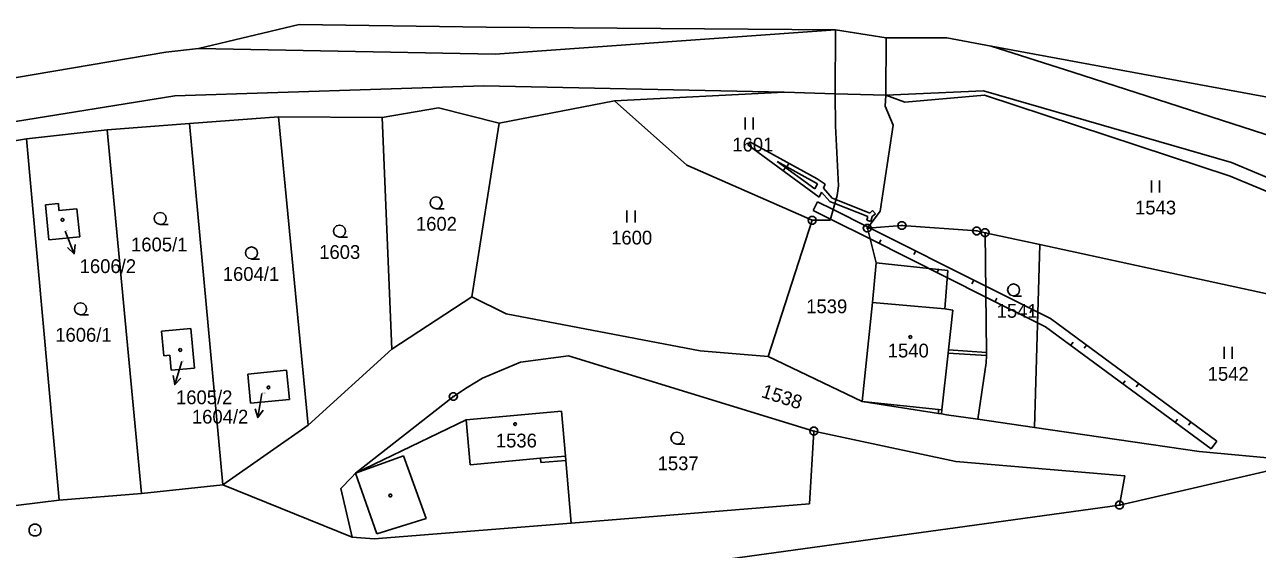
# Model space of a CAD drawing. Extents: x -806774 to -803680, y -1151731 to -1150053.
# Drawn here: x -805932.1 to -805780.2, y -1150591.7 to -1150527 of the extents above; entities that cross this region are included whole.
import ezdxf

# ---------------------------------------------------------------- set-up
doc = ezdxf.new("R2010")
doc.units = 0
for name, color, linetype in [('1', 7, 'Continuous'), ('12', 7, 'Continuous'), ('13', 7, 'Continuous'), ('2', 7, 'Continuous'), ('3', 7, 'Continuous'), ('4', 7, 'Continuous'), ('5', 7, 'Continuous'), ('7', 7, 'Continuous'), ('8', 7, 'Continuous')]:
    doc.layers.add(name, color=color, linetype=linetype)

msp = doc.modelspace()

# ---------------------------------------------------------------- linework, layer by layer
at = {"layer": '1'}
for p, q in [((-805910.66, -1150529.92), (-805898.23, -1150527)), ((-805875.21, -1150527.3), (-805898.23, -1150527)), ((-805875.21, -1150527.3), (-805832.14, -1150527.65)), ((-805832.14, -1150527.65), (-805825.89, -1150528.63)), ((-805825.89, -1150528.63), (-805818.41, -1150528.63)), ((-805818.41, -1150528.63), (-805812.98, -1150529.65)), ((-805812.98, -1150529.65), (-805774.4, -1150536.77)), ((-805946.48, -1150535.78), (-805914.7, -1150530.39)), ((-805914.7, -1150530.39), (-805910.66, -1150529.92)), ((-805859.4, -1150536.38), (-805838.48, -1150535.31)), ((-805832.18, -1150535.52), (-805838.48, -1150535.31)), ((-805832.15, -1150539.48), (-805832.18, -1150535.52)), ((-805832.18, -1150535.52), (-805825.94, -1150535.7)), ((-805825.94, -1150535.7), (-805826.04, -1150537.04)), ((-805823.62, -1150536.56), (-805825.94, -1150535.7)), ((-805813.77, -1150535.7), (-805823.62, -1150536.56)), ((-805783.53, -1150545.65), (-805813.77, -1150535.7)), ((-805888, -1150538.46), (-805881.07, -1150537.25)), ((-805881.07, -1150537.25), (-805873.61, -1150539.14)), ((-805873.61, -1150539.14), (-805859.4, -1150536.38)), ((-805859.4, -1150536.38), (-805850.46, -1150544.3)), ((-805826.04, -1150537.04), (-805825.04, -1150539.39)), ((-805911.77, -1150539.16), (-805900.81, -1150538.37)), ((-805900.81, -1150538.37), (-805897.13, -1150576.36)), ((-805900.81, -1150538.37), (-805888, -1150538.46)), ((-805886.84, -1150567), (-805888, -1150538.46)), ((-805931.86, -1150541.09), (-805921.9, -1150539.98)), ((-805921.9, -1150539.98), (-805911.77, -1150539.16)), ((-805921.9, -1150539.98), (-805917.69, -1150584.76)), ((-805911.77, -1150539.16), (-805907.66, -1150583.7)), ((-805873.61, -1150539.14), (-805876.96, -1150560.52)), ((-805831.8, -1150546.87), (-805832.15, -1150539.48)), ((-805825.04, -1150539.39), (-805826.63, -1150550)), ((-805941.33, -1150542.63), (-805931.86, -1150541.09)), ((-805931.86, -1150541.09), (-805927.83, -1150585.59)), ((-805850.46, -1150544.3), (-805835.02, -1150551.11)), ((-805763.31, -1150554.09), (-805783.53, -1150545.65)), ((-805832.8, -1150551.11), (-805831.96, -1150548.04)), ((-805831.96, -1150548.04), (-805831.8, -1150546.87)), ((-805929.49, -1150549.2), (-805927.9, -1150549.05)), ((-805929.08, -1150553.52), (-805929.49, -1150549.2)), ((-805927.9, -1150549.05), (-805927.87, -1150549.89)), ((-805927.87, -1150549.89), (-805925.63, -1150549.68)), ((-805925.63, -1150549.68), (-805925.28, -1150553.16)), ((-805840.43, -1150567.9), (-805835.02, -1150551.11)), ((-805835.02, -1150551.11), (-805832.8, -1150551.11)), ((-805826.63, -1150550), (-805828.22, -1150552.09)), ((-805828.22, -1150552.09), (-805823.96, -1150551.76)), ((-805828.22, -1150552.09), (-805827.15, -1150556.35)), ((-805823.96, -1150551.76), (-805814.75, -1150552.42)), ((-805813.72, -1150552.64), (-805814.75, -1150552.42)), ((-805813.54, -1150567.38), (-805813.72, -1150552.64)), ((-805806.95, -1150554.1), (-805813.72, -1150552.64)), ((-805925.28, -1150553.16), (-805929.08, -1150553.52)), ((-805807.63, -1150576.64), (-805806.95, -1150554.1)), ((-805806.95, -1150554.1), (-805789.77, -1150557.81)), ((-805827.58, -1150561.23), (-805827.15, -1150556.35)), ((-805789.77, -1150557.81), (-805764.9, -1150563.26)), ((-805876.96, -1150560.52), (-805886.84, -1150567)), ((-805876.96, -1150560.52), (-805872.72, -1150562.63)), ((-805827.58, -1150561.23), (-805828.85, -1150573.42)), ((-805872.72, -1150562.63), (-805848.81, -1150567.21)), ((-805915.2, -1150564.77), (-805911.62, -1150564.44)), ((-805914.91, -1150567.8), (-805915.2, -1150564.77)), ((-805911.62, -1150564.44), (-805911.16, -1150569.31)), ((-805914.2, -1150567.74), (-805914.91, -1150567.8)), ((-805914.03, -1150569.58), (-805914.2, -1150567.74)), ((-805886.84, -1150567), (-805897.13, -1150576.36)), ((-805870.96, -1150568.6), (-805865.05, -1150567.81)), ((-805865.05, -1150567.81), (-805834.82, -1150577.09)), ((-805848.81, -1150567.21), (-805840.43, -1150567.9)), ((-805813.6, -1150568.68), (-805813.56, -1150567.78)), ((-805813.56, -1150567.78), (-805813.54, -1150567.38)), ((-805911.16, -1150569.31), (-805914.03, -1150569.58)), ((-805875.67, -1150570.57), (-805870.96, -1150568.6)), ((-805840.43, -1150567.9), (-805828.85, -1150573.42)), ((-805813.6, -1150568.68), (-805814.61, -1150575.63)), ((-805904.59, -1150570.05), (-805899.8, -1150569.59)), ((-805904.24, -1150573.66), (-805904.59, -1150570.05)), ((-805899.8, -1150569.59), (-805899.44, -1150573.2)), ((-805877.54, -1150571.7), (-805875.67, -1150570.57)), ((-805879.24, -1150572.83), (-805877.54, -1150571.7)), ((-805899.44, -1150573.2), (-805904.24, -1150573.66)), ((-805891.29, -1150582.28), (-805879.24, -1150572.83)), ((-805819.46, -1150574.91), (-805828.85, -1150573.42)), ((-805865.92, -1150574.62), (-805877.66, -1150575.69)), ((-805865.92, -1150574.62), (-805865.42, -1150580.16)), ((-805819.46, -1150574.91), (-805819.1, -1150574.97)), ((-805819.1, -1150574.97), (-805818.45, -1150575.07)), ((-805814.61, -1150575.63), (-805818.45, -1150575.07)), ((-805897.13, -1150576.36), (-805907.66, -1150583.7)), ((-805891.29, -1150582.28), (-805877.66, -1150575.69)), ((-805807.63, -1150576.64), (-805814.61, -1150575.63)), ((-805787.33, -1150579.6), (-805807.63, -1150576.64)), ((-805834.82, -1150577.09), (-805835.35, -1150586.06)), ((-805817.33, -1150580.82), (-805834.82, -1150577.09)), ((-805773.9, -1150580.85), (-805787.33, -1150579.6)), ((-805865.42, -1150580.16), (-805865.37, -1150580.69)), ((-805865.37, -1150580.69), (-805864.73, -1150588.43)), ((-805796.5, -1150582.61), (-805817.33, -1150580.82)), ((-805797.14, -1150586.21), (-805773.9, -1150580.85)), ((-805893.1, -1150584.16), (-805891.81, -1150582.82)), ((-805891.81, -1150582.82), (-805891.29, -1150582.28)), ((-805796.5, -1150582.61), (-805797.14, -1150586.21)), ((-805907.66, -1150583.7), (-805917.69, -1150584.76)), ((-805907.66, -1150583.7), (-805891.71, -1150590.17)), ((-805893.1, -1150584.16), (-805891.71, -1150590.17)), ((-805927.83, -1150585.59), (-805938.4, -1150586.88)), ((-805917.69, -1150584.76), (-805927.83, -1150585.59)), ((-805864.73, -1150588.43), (-805835.35, -1150586.06)), ((-805890.43, -1150599.04), (-805797.14, -1150586.21)), ((-805864.73, -1150588.43), (-805888.99, -1150590.38)), ((-805891.71, -1150590.17), (-805888.99, -1150590.38))]:
    msp.add_line(p, q, dxfattribs=at)
at = {"layer": '12'}
for p, q in [((-805914.7, -1150530.39), (-805910.66, -1150529.92)), ((-805929.49, -1150549.2), (-805927.9, -1150549.05)), ((-805929.08, -1150553.52), (-805929.49, -1150549.2)), ((-805927.9, -1150549.05), (-805927.87, -1150549.89)), ((-805927.87, -1150549.89), (-805925.63, -1150549.68)), ((-805925.63, -1150549.68), (-805925.28, -1150553.16)), ((-805925.28, -1150553.16), (-805929.08, -1150553.52)), ((-805827.58, -1150561.23), (-805828.85, -1150573.42)), ((-805827.58, -1150561.23), (-805818.68, -1150562.02)), ((-805818.68, -1150562.02), (-805817.7, -1150562.17)), ((-805818.24, -1150567.08), (-805817.7, -1150562.17)), ((-805915.2, -1150564.77), (-805911.62, -1150564.44)), ((-805914.91, -1150567.8), (-805915.2, -1150564.77)), ((-805911.62, -1150564.44), (-805911.16, -1150569.31)), ((-805914.2, -1150567.74), (-805914.91, -1150567.8)), ((-805914.03, -1150569.58), (-805914.2, -1150567.74)), ((-805819.04, -1150574.45), (-805818.28, -1150567.48)), ((-805818.28, -1150567.48), (-805818.24, -1150567.08)), ((-805911.16, -1150569.31), (-805914.03, -1150569.58)), ((-805904.59, -1150570.05), (-805899.8, -1150569.59)), ((-805904.24, -1150573.66), (-805904.59, -1150570.05)), ((-805899.8, -1150569.59), (-805899.44, -1150573.2)), ((-805899.44, -1150573.2), (-805904.24, -1150573.66)), ((-805819.44, -1150574.41), (-805828.85, -1150573.42)), ((-805865.92, -1150574.62), (-805877.66, -1150575.69)), ((-805865.92, -1150574.62), (-805865.42, -1150580.16)), ((-805819.04, -1150574.45), (-805819.44, -1150574.41)), ((-805877.16, -1150581.23), (-805877.66, -1150575.69)), ((-805877.16, -1150581.23), (-805868.5, -1150580.44)), ((-805868.5, -1150580.44), (-805865.42, -1150580.16))]:
    msp.add_line(p, q, dxfattribs=at)
at = {"layer": '13'}
for p, q in [((-805842.97, -1150541.82), (-805842.72, -1150541.43)), ((-805834.16, -1150548.25), (-805842.97, -1150541.82)), ((-805842.72, -1150541.43), (-805834.43, -1150546)), ((-805834.37, -1150546.6), (-805839.32, -1150543.87)), ((-805839.32, -1150543.87), (-805834.7, -1150547.24)), ((-805838.6, -1150545.01), (-805838.31, -1150544.6)), ((-805837.9, -1150544.09), (-805838.14, -1150544.52)), ((-805834.43, -1150546), (-805833.41, -1150546.67)), ((-805834.7, -1150547.24), (-805834.37, -1150546.6)), ((-805833.87, -1150547.64), (-805834.16, -1150548.25)), ((-805832.85, -1150548.79), (-805833.87, -1150547.64)), ((-805833.41, -1150546.67), (-805833.63, -1150547.14)), ((-805833.63, -1150547.14), (-805832.55, -1150548.37)), ((-805834.9, -1150549.9), (-805834.36, -1150548.82)), ((-805834.36, -1150548.82), (-805832.44, -1150549.78)), ((-805832.23, -1150549.04), (-805832.85, -1150548.79)), ((-805832.55, -1150548.37), (-805832.1, -1150548.55)), ((-805828.16, -1150550.66), (-805832.23, -1150549.04)), ((-805832.1, -1150548.55), (-805827.92, -1150550.22)), ((-805832.76, -1150550.97), (-805834.9, -1150549.9)), ((-805827.89, -1150553.41), (-805832.76, -1150550.97)), ((-805832.44, -1150549.78), (-805828.12, -1150551.95)), ((-805828.29, -1150551.1), (-805828.16, -1150550.66)), ((-805827.81, -1150551.24), (-805828.29, -1150551.1)), ((-805827.92, -1150550.22), (-805827.58, -1150549.92)), ((-805827.64, -1150550.65), (-805827.81, -1150551.24)), ((-805827.24, -1150550.31), (-805827.64, -1150550.65)), ((-805827.58, -1150549.92), (-805827.24, -1150550.31)), ((-805828.12, -1150551.95), (-805827.89, -1150552.06)), ((-805826.78, -1150553.97), (-805826.55, -1150553.52)), ((-805822.25, -1150554.89), (-805822.48, -1150555.34)), ((-805819.62, -1150557.55), (-805819.4, -1150557.1)), ((-805815.1, -1150558.48), (-805815.33, -1150558.92)), ((-805812.47, -1150561.13), (-805812.25, -1150560.69)), ((-805807.95, -1150562.06), (-805808.17, -1150562.51)), ((-805807.24, -1150563.75), (-805807.2, -1150562.44)), ((-805807.2, -1150562.44), (-805805.65, -1150563.22)), ((-805805.65, -1150563.22), (-805785.16, -1150578.31)), ((-805806.27, -1150564.24), (-805807.24, -1150563.75)), ((-805785.87, -1150579.28), (-805806.27, -1150564.24)), ((-805803.18, -1150566.52), (-805802.88, -1150566.12)), ((-805801.22, -1150566.48), (-805801.52, -1150566.88)), ((-805796.74, -1150571.27), (-805796.44, -1150570.87)), ((-805794.78, -1150571.23), (-805795.08, -1150571.63)), ((-805790.3, -1150576.02), (-805790, -1150575.61)), ((-805788.34, -1150575.97), (-805788.63, -1150576.37)), ((-805785.16, -1150578.31), (-805785.87, -1150579.28))]:
    msp.add_line(p, q, dxfattribs=at)
msp.add_lwpolyline([(-805827.89, -1150552.06), (-805828.22, -1150552.09), (-805827.89, -1150553.41)], dxfattribs=at)
msp.add_lwpolyline([(-805827.89, -1150553.41), (-805828.22, -1150552.09), (-805827.89, -1150552.06), (-805813.64, -1150559.21), (-805807.2, -1150562.44), (-805807.24, -1150563.75), (-805813.62, -1150560.56)], close=True, dxfattribs=at)
at = {"layer": '3'}
for p, q in [((-805843.3, -1150538.43), (-805843.3, -1150539.93)), ((-805842.3, -1150539.93), (-805842.3, -1150538.43)), ((-805793.2, -1150546.19), (-805793.2, -1150547.69)), ((-805792.2, -1150547.69), (-805792.2, -1150546.19)), ((-805857.85, -1150549.89), (-805857.85, -1150551.39)), ((-805856.85, -1150551.39), (-805856.85, -1150549.89)), ((-805784.26, -1150566.68), (-805784.26, -1150568.18)), ((-805783.26, -1150568.18), (-805783.26, -1150566.68))]:
    msp.add_line(p, q, dxfattribs=at)
for points in [[(-805881.36, -1150549.69), (-805881.74, -1150549.59), (-805882.01, -1150549.32), (-805882.11, -1150548.95), (-805882.01, -1150548.58), (-805881.74, -1150548.31), (-805881.37, -1150548.21), (-805881, -1150548.31), (-805880.73, -1150548.58), (-805880.63, -1150548.96), (-805880.73, -1150549.34), (-805881, -1150549.61), (-805881.38, -1150549.71), (-805880.38, -1150549.71)], [(-805915.37, -1150551.61), (-805915.75, -1150551.51), (-805916.02, -1150551.24), (-805916.12, -1150550.87), (-805916.02, -1150550.5), (-805915.75, -1150550.23), (-805915.38, -1150550.13), (-805915.01, -1150550.23), (-805914.74, -1150550.5), (-805914.64, -1150550.88), (-805914.74, -1150551.26), (-805915.01, -1150551.53), (-805915.39, -1150551.63), (-805914.39, -1150551.63)], [(-805893.27, -1150553.17), (-805893.65, -1150553.07), (-805893.92, -1150552.8), (-805894.02, -1150552.43), (-805893.92, -1150552.06), (-805893.65, -1150551.79), (-805893.28, -1150551.69), (-805892.91, -1150551.79), (-805892.64, -1150552.06), (-805892.54, -1150552.44), (-805892.64, -1150552.82), (-805892.91, -1150553.09), (-805893.29, -1150553.19), (-805892.29, -1150553.19)], [(-805904.11, -1150555.87), (-805904.49, -1150555.77), (-805904.76, -1150555.5), (-805904.86, -1150555.13), (-805904.76, -1150554.76), (-805904.49, -1150554.49), (-805904.12, -1150554.39), (-805903.75, -1150554.49), (-805903.48, -1150554.76), (-805903.38, -1150555.14), (-805903.48, -1150555.52), (-805903.75, -1150555.79), (-805904.13, -1150555.89), (-805903.13, -1150555.89)], [(-805810.2, -1150560.42), (-805810.58, -1150560.32), (-805810.85, -1150560.05), (-805810.95, -1150559.68), (-805810.85, -1150559.31), (-805810.58, -1150559.04), (-805810.21, -1150558.94), (-805809.84, -1150559.04), (-805809.57, -1150559.31), (-805809.47, -1150559.69), (-805809.57, -1150560.07), (-805809.84, -1150560.34), (-805810.22, -1150560.44), (-805809.22, -1150560.44)], [(-805925.19, -1150562.74), (-805925.57, -1150562.64), (-805925.84, -1150562.37), (-805925.94, -1150562), (-805925.84, -1150561.63), (-805925.57, -1150561.36), (-805925.2, -1150561.26), (-805924.83, -1150561.36), (-805924.56, -1150561.63), (-805924.46, -1150562.01), (-805924.56, -1150562.39), (-805924.83, -1150562.66), (-805925.21, -1150562.76), (-805924.21, -1150562.76)], [(-805851.69, -1150578.68), (-805852.07, -1150578.58), (-805852.34, -1150578.31), (-805852.44, -1150577.94), (-805852.34, -1150577.57), (-805852.07, -1150577.3), (-805851.7, -1150577.2), (-805851.33, -1150577.3), (-805851.06, -1150577.57), (-805850.96, -1150577.95), (-805851.06, -1150578.33), (-805851.33, -1150578.6), (-805851.71, -1150578.7), (-805850.71, -1150578.7)]]:
    msp.add_lwpolyline(points, dxfattribs=at)
at = {"layer": '4'}
for p, q in [((-805874.1, -1150530.63), (-805832.14, -1150527.65)), ((-805832.14, -1150527.65), (-805832.18, -1150535.52)), ((-805825.89, -1150528.63), (-805825.94, -1150535.7)), ((-805812.98, -1150529.65), (-805802.89, -1150532.84)), ((-805910.66, -1150529.92), (-805874.1, -1150530.63)), ((-805802.89, -1150532.84), (-805772.94, -1150542.55)), ((-805913.56, -1150535.79), (-805961.29, -1150543.38)), ((-805875.5, -1150534.53), (-805913.56, -1150535.79)), ((-805838.48, -1150535.31), (-805875.5, -1150534.53)), ((-805825.94, -1150535.7), (-805813.93, -1150535.16)), ((-805813.93, -1150535.16), (-805783.35, -1150543.98)), ((-805783.35, -1150543.98), (-805759.9, -1150553.82)), ((-805827.15, -1150556.35), (-805818.3, -1150557.3)), ((-805818.3, -1150557.3), (-805818.68, -1150562.02)), ((-805827.58, -1150561.23), (-805818.68, -1150562.02)), ((-805818.68, -1150562.02), (-805817.7, -1150562.17)), ((-805818.24, -1150567.08), (-805817.7, -1150562.17)), ((-805819.04, -1150574.45), (-805818.28, -1150567.48)), ((-805818.28, -1150567.48), (-805818.24, -1150567.08)), ((-805813.56, -1150567.78), (-805818.28, -1150567.48)), ((-805813.54, -1150567.38), (-805818.24, -1150567.08)), ((-805819.44, -1150574.41), (-805828.85, -1150573.42)), ((-805819.44, -1150574.41), (-805819.46, -1150574.91)), ((-805819.04, -1150574.45), (-805819.44, -1150574.41)), ((-805819.04, -1150574.45), (-805819.1, -1150574.97)), ((-805877.16, -1150581.23), (-805877.66, -1150575.69)), ((-805891.29, -1150582.28), (-805885.4, -1150580.13)), ((-805882.59, -1150587.85), (-805885.4, -1150580.13)), ((-805877.16, -1150581.23), (-805868.5, -1150580.44)), ((-805868.5, -1150580.44), (-805865.42, -1150580.16)), ((-805868.5, -1150580.44), (-805868.45, -1150580.97)), ((-805868.45, -1150580.97), (-805865.37, -1150580.69)), ((-805888.66, -1150589.73), (-805891.29, -1150582.28)), ((-805888.66, -1150589.73), (-805882.59, -1150587.85))]:
    msp.add_line(p, q, dxfattribs=at)
at = {"layer": '5'}
for points in [[(-805927.41, -1150550.89), (-805927.31, -1150550.91), (-805927.26, -1150551), (-805927.24, -1150551.06), (-805927.26, -1150551.15), (-805927.34, -1150551.22), (-805927.41, -1150551.23), (-805927.5, -1150551.2), (-805927.56, -1150551.14), (-805927.58, -1150551.06), (-805927.56, -1150550.97), (-805927.48, -1150550.9)], [(-805822.93, -1150565.32), (-805822.83, -1150565.34), (-805822.78, -1150565.43), (-805822.76, -1150565.49), (-805822.78, -1150565.58), (-805822.86, -1150565.65), (-805822.93, -1150565.66), (-805823.02, -1150565.63), (-805823.08, -1150565.57), (-805823.1, -1150565.49), (-805823.08, -1150565.4), (-805823, -1150565.33)], [(-805912.91, -1150566.92), (-805912.81, -1150566.94), (-805912.76, -1150567.03), (-805912.74, -1150567.09), (-805912.76, -1150567.18), (-805912.84, -1150567.25), (-805912.91, -1150567.26), (-805913, -1150567.23), (-805913.06, -1150567.17), (-805913.08, -1150567.09), (-805913.06, -1150567), (-805912.98, -1150566.93)], [(-805902.04, -1150571.54), (-805901.94, -1150571.56), (-805901.89, -1150571.65), (-805901.87, -1150571.71), (-805901.89, -1150571.8), (-805901.97, -1150571.87), (-805902.04, -1150571.88), (-805902.13, -1150571.85), (-805902.19, -1150571.79), (-805902.21, -1150571.71), (-805902.19, -1150571.62), (-805902.11, -1150571.55)], [(-805871.64, -1150576.05), (-805871.54, -1150576.07), (-805871.49, -1150576.16), (-805871.47, -1150576.22), (-805871.49, -1150576.31), (-805871.57, -1150576.38), (-805871.64, -1150576.39), (-805871.73, -1150576.36), (-805871.79, -1150576.3), (-805871.81, -1150576.22), (-805871.79, -1150576.13), (-805871.71, -1150576.06)], [(-805886.92, -1150584.87), (-805886.83, -1150585.02), (-805886.92, -1150585.17), (-805887.1, -1150585.17), (-805887.19, -1150585.02), (-805887.1, -1150584.87)]]:
    msp.add_lwpolyline(points, close=True, dxfattribs=at)
at = {"layer": '7'}
for p, q in [((-805925.97, -1150555.22), (-805927.08, -1150552.43)), ((-805913.59, -1150571.35), (-805912.7, -1150568.49)), ((-805903.35, -1150575.42), (-805902.86, -1150572.46))]:
    msp.add_line(p, q, dxfattribs=at)
for points in [[(-805925.87, -1150554.1), (-805925.97, -1150555.22), (-805926.8, -1150554.47)], [(-805912.82, -1150570.55), (-805913.59, -1150571.35), (-805913.77, -1150570.25)], [(-805902.7, -1150574.52), (-805903.35, -1150575.42), (-805903.68, -1150574.35)]]:
    msp.add_lwpolyline(points, dxfattribs=at)
at = {"layer": '8'}
for p, q in [((-805835.14, -1150551.11), (-805834.9, -1150551.11)), ((-805828.34, -1150552.09), (-805828.1, -1150552.09)), ((-805824.08, -1150551.76), (-805823.84, -1150551.76)), ((-805814.87, -1150552.42), (-805814.63, -1150552.42)), ((-805813.84, -1150552.64), (-805813.6, -1150552.64)), ((-805879.36, -1150572.83), (-805879.12, -1150572.83)), ((-805834.94, -1150577.09), (-805834.7, -1150577.09)), ((-805797.26, -1150586.21), (-805797.02, -1150586.21)), ((-805930.85, -1150589.28), (-805930.75, -1150589.28))]:
    msp.add_line(p, q, dxfattribs=at)
for points in [[(-805834.87, -1150550.63), (-805834.62, -1150550.81), (-805834.52, -1150551.1), (-805834.62, -1150551.39), (-805834.87, -1150551.57), (-805835.18, -1150551.57), (-805835.43, -1150551.39), (-805835.53, -1150551.1), (-805835.43, -1150550.81), (-805835.18, -1150550.63)], [(-805828.07, -1150551.61), (-805827.82, -1150551.79), (-805827.72, -1150552.08), (-805827.82, -1150552.37), (-805828.07, -1150552.55), (-805828.38, -1150552.55), (-805828.63, -1150552.37), (-805828.73, -1150552.08), (-805828.63, -1150551.79), (-805828.38, -1150551.61)], [(-805823.81, -1150551.28), (-805823.56, -1150551.46), (-805823.46, -1150551.75), (-805823.56, -1150552.04), (-805823.81, -1150552.22), (-805824.12, -1150552.22), (-805824.37, -1150552.04), (-805824.47, -1150551.75), (-805824.37, -1150551.46), (-805824.12, -1150551.28)], [(-805814.6, -1150551.94), (-805814.35, -1150552.12), (-805814.25, -1150552.41), (-805814.35, -1150552.7), (-805814.6, -1150552.88), (-805814.91, -1150552.88), (-805815.16, -1150552.7), (-805815.26, -1150552.41), (-805815.16, -1150552.12), (-805814.91, -1150551.94)], [(-805813.57, -1150552.16), (-805813.32, -1150552.34), (-805813.22, -1150552.63), (-805813.32, -1150552.92), (-805813.57, -1150553.1), (-805813.88, -1150553.1), (-805814.13, -1150552.92), (-805814.23, -1150552.63), (-805814.13, -1150552.34), (-805813.88, -1150552.16)], [(-805879.09, -1150572.35), (-805878.84, -1150572.53), (-805878.74, -1150572.82), (-805878.84, -1150573.11), (-805879.09, -1150573.29), (-805879.4, -1150573.29), (-805879.65, -1150573.11), (-805879.75, -1150572.82), (-805879.65, -1150572.53), (-805879.4, -1150572.35)], [(-805834.67, -1150576.61), (-805834.42, -1150576.79), (-805834.32, -1150577.08), (-805834.42, -1150577.37), (-805834.67, -1150577.55), (-805834.98, -1150577.55), (-805835.23, -1150577.37), (-805835.33, -1150577.08), (-805835.23, -1150576.79), (-805834.98, -1150576.61)], [(-805796.99, -1150585.73), (-805796.74, -1150585.91), (-805796.64, -1150586.2), (-805796.74, -1150586.49), (-805796.99, -1150586.67), (-805797.3, -1150586.67), (-805797.55, -1150586.49), (-805797.65, -1150586.2), (-805797.55, -1150585.91), (-805797.3, -1150585.73)], [(-805930.61, -1150588.56), (-805930.27, -1150588.75), (-805930.08, -1150589.09), (-805930.08, -1150589.48), (-805930.27, -1150589.82), (-805930.61, -1150590.01), (-805931, -1150590.01), (-805931.34, -1150589.82), (-805931.53, -1150589.48), (-805931.53, -1150589.09), (-805931.34, -1150588.75), (-805931, -1150588.56)]]:
    msp.add_lwpolyline(points, close=True, dxfattribs=at)

# ---------------------------------------------------------------- texts
at = {"layer": '2'}
for s, height, p in [('1601', 1.7, (-805844.87, -1150542.63)), ('1543', 1.7, (-805795.23, -1150550.39)), ('1602', 1.7, (-805883.86, -1150552.39)), ('1606/2', 0.1, (-805927.06, -1150552.43)), ('1600', 1.7, (-805859.8, -1150554.09)), ('1605/1', 1.7, (-805918.97, -1150554.94)), ('1603', 1.7, (-805895.78, -1150555.87)), ('1604/1', 1.7, (-805907.66, -1150558.57)), ('1539', 1.7, (-805835.76, -1150562.56)), ('1541', 1.7, (-805812.29, -1150563.12)), ('1606/1', 1.7, (-805928.31, -1150566.07)), ('1540', 1.7, (-805825.71, -1150568.01)), ('1605/2', 0.1, (-805912.68, -1150568.49)), ('1542', 1.7, (-805786.28, -1150570.88)), ('1604/2', 0.1, (-805902.84, -1150572.46)), ('1536', 1.7, (-805874.01, -1150579.1)), ('1537', 1.7, (-805854.07, -1150581.9))]:
    msp.add_text(s, height=height, dxfattribs=at).set_placement(p)
msp.add_text('1538', height=1.7, rotation=341.9985, dxfattribs=at).set_placement((-805841.41, -1150572.87))
at = {"layer": '7'}
for s, p in [('1606/2', (-805925.3, -1150557.61)), ('1605/2', (-805913.43, -1150573.77)), ('1604/2', (-805911.47, -1150576.16))]:
    msp.add_text(s, height=1.7, dxfattribs=at).set_placement(p)

doc.saveas('drawing.dxf')
